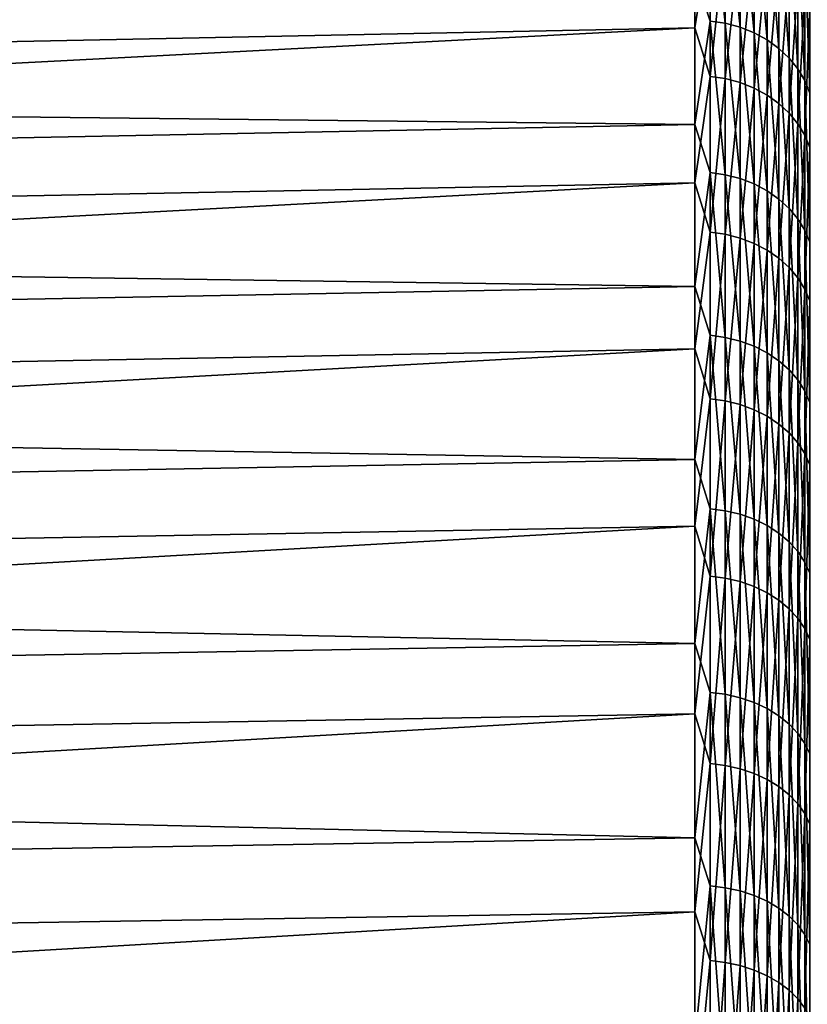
# Model space of a CAD drawing. Header units: metres. Extents: x -2 to 85, y -75 to 96.
# Tile 370 of 444: x 64.94 to 68.32, y 43.63 to 47.85. Entities that reach past the tile are written whole.
import ezdxf

# ---------------------------------------------------------------- set-up
doc = ezdxf.new("R2010")
doc.units = ezdxf.units.M
doc.layers.add('solid_20204500', color=7, linetype='CONTINUOUS')

msp = doc.modelspace()

# ---------------------------------------------------------------- linework, layer by layer
at = {"layer": 'solid_20204500'}
for points in [[(67.903748, 47.845936, -12.557281), (67.838074, 48.047707, -12.237864), (67.903748, 48.447197, -11.552434)], [(67.903748, 48.447197, -11.552434), (67.9692, 48.437164, -11.546767), (67.9692, 47.836201, -12.551123)], [(67.903748, 47.845936, -12.557281), (67.903748, 48.447197, -11.552434), (67.9692, 47.836201, -12.551123)], [(67.9692, 48.437164, -11.546767), (68.032547, 48.419666, -11.53688), (68.032547, 47.819218, -12.540376)], [(67.9692, 47.836201, -12.551123), (67.9692, 48.437164, -11.546767), (68.032547, 47.819218, -12.540376)], [(67.838074, 48.429329, 11.589584), (47.400002, 48.005222, 11.348616), (47.400002, 47.404476, 12.347728)], [(67.838074, 47.816105, 12.609437), (67.838074, 48.429329, 11.589584), (47.400002, 47.404476, 12.347728)], [(67.903748, 48.228298, 11.931574), (67.838074, 48.429329, 11.589584), (67.838074, 47.816105, 12.609437)], [(68.032547, 48.419666, -11.53688), (68.092674, 48.395008, -11.522947), (68.092674, 47.79528, -12.52523)], [(68.032547, 47.819218, -12.540376), (68.032547, 48.419666, -11.53688), (68.092674, 47.79528, -12.52523)], [(68.092674, 48.395008, -11.522947), (68.148514, 48.363621, -11.505216), (68.148514, 47.76482, -12.505957)], [(68.092674, 47.79528, -12.52523), (68.092674, 48.395008, -11.522947), (68.148514, 47.76482, -12.505957)], [(68.148514, 48.363621, -11.505216), (68.199074, 48.326065, -11.483997), (68.199074, 47.728371, -12.482893)], [(68.148514, 47.76482, -12.505957), (68.148514, 48.363621, -11.505216), (68.199074, 47.728371, -12.482893)], [(68.199074, 48.326065, -11.483997), (68.243469, 48.283005, -11.459668), (68.243469, 47.686573, -12.456447)], [(68.199074, 47.728371, -12.482893), (68.199074, 48.326065, -11.483997), (68.243469, 47.686573, -12.456447)], [(68.243469, 48.283005, -11.459668), (68.280907, 48.235195, -11.432657), (68.280907, 47.640171, -12.427087)], [(68.243469, 47.686573, -12.456447), (68.243469, 48.283005, -11.459668), (68.280907, 47.640171, -12.427087)], [(67.903748, 48.228298, 11.931574), (67.838074, 47.816105, 12.609437), (67.903748, 47.608414, 12.925039)], [(67.903748, 48.228298, 11.931574), (67.903748, 47.608414, 12.925039), (67.9692, 48.218376, 11.925721)], [(68.280907, 48.235195, -11.432657), (68.310738, 48.183487, -11.403441), (68.310738, 47.589985, -12.39533)], [(68.280907, 47.640171, -12.427087), (68.280907, 48.235195, -11.432657), (68.310738, 47.589985, -12.39533)], [(67.838074, 48.047707, -12.237864), (47.400002, 47.631271, -11.983871), (47.400002, 48.213291, -10.973735)], [(67.903748, 47.608414, 12.925039), (67.9692, 47.598797, 12.918699), (67.9692, 48.218376, 11.925721)], [(67.9692, 48.218376, 11.925721), (67.9692, 47.598797, 12.918699), (68.032547, 48.201065, 11.91551)], [(67.9692, 47.598797, 12.918699), (68.032547, 47.582012, 12.907638), (68.032547, 48.201065, 11.91551)], [(68.032547, 48.201065, 11.91551), (68.032547, 47.582012, 12.907638), (68.092674, 48.17667, 11.90112)], [(68.310738, 48.183487, -11.403441), (68.332428, 48.128792, -11.372539), (68.332428, 47.536896, -12.361739)], [(68.310738, 47.589985, -12.39533), (68.310738, 48.183487, -11.403441), (68.332428, 47.536896, -12.361739)], [(68.032547, 47.582012, 12.907638), (68.092674, 47.558365, 12.89205), (68.092674, 48.17667, 11.90112)], [(68.092674, 48.17667, 11.90112), (68.092674, 47.558365, 12.89205), (68.148514, 48.145618, 11.882806)], [(68.092674, 47.558365, 12.89205), (68.148514, 47.528267, 12.872211), (68.148514, 48.145618, 11.882806)], [(68.148514, 48.145618, 11.882806), (68.148514, 47.528267, 12.872211), (68.199074, 48.108467, 11.860891)], [(68.148514, 47.528267, 12.872211), (68.199074, 47.492252, 12.848472), (68.199074, 48.108467, 11.860891)], [(68.199074, 48.108467, 11.860891), (68.199074, 47.492252, 12.848472), (68.243469, 48.065865, 11.835763)], [(68.199074, 47.492252, 12.848472), (68.243469, 47.450958, 12.821252), (68.243469, 48.065865, 11.835763)], [(68.243469, 48.065865, 11.835763), (68.243469, 47.450958, 12.821252), (68.280907, 48.01857, 11.807866)], [(67.838074, 48.047707, -12.237864), (67.838074, 47.402138, -13.237556), (47.400002, 47.631271, -11.983871)], [(67.903748, 47.845936, -12.557281), (67.838074, 47.402138, -13.237556), (67.838074, 48.047707, -12.237864)], [(68.243469, 47.450958, 12.821252), (68.280907, 47.405113, 12.791031), (68.280907, 48.01857, 11.807866)], [(68.280907, 48.01857, 11.807866), (68.280907, 47.405113, 12.791031), (68.310738, 47.967415, 11.777692)], [(68.280907, 47.405113, 12.791031), (68.310738, 47.355522, 12.758345), (68.310738, 47.967415, 11.777692)], [(68.310738, 47.967415, 11.777692), (68.310738, 47.355522, 12.758345), (68.332428, 47.913303, 11.745775)], [(68.310738, 47.355522, 12.758345), (68.332428, 47.30307, 12.72377), (68.332428, 47.913303, 11.745775)], [(67.903748, 47.195339, -13.53091), (67.838074, 47.402138, -13.237556), (67.903748, 47.845936, -12.557281)], [(67.903748, 47.845936, -12.557281), (67.9692, 47.836201, -12.551123), (67.9692, 47.185921, -13.524273)], [(67.903748, 47.195339, -13.53091), (67.903748, 47.845936, -12.557281), (67.9692, 47.185921, -13.524273)], [(67.838074, 47.816105, 12.609437), (47.400002, 47.404476, 12.347728), (47.400002, 46.754257, 13.314573)], [(67.838074, 47.152012, 13.596922), (67.838074, 47.816105, 12.609437), (47.400002, 46.754257, 13.314573)], [(67.903748, 47.608414, 12.925039), (67.838074, 47.816105, 12.609437), (67.838074, 47.152012, 13.596922)], [(67.9692, 47.836201, -12.551123), (68.032547, 47.819218, -12.540376), (68.032547, 47.169495, -13.512693)], [(67.9692, 47.185921, -13.524273), (67.9692, 47.836201, -12.551123), (68.032547, 47.169495, -13.512693)], [(68.032547, 47.819218, -12.540376), (68.092674, 47.79528, -12.52523), (68.092674, 47.146343, -13.496374)], [(68.032547, 47.169495, -13.512693), (68.032547, 47.819218, -12.540376), (68.092674, 47.146343, -13.496374)], [(68.092674, 47.79528, -12.52523), (68.148514, 47.76482, -12.505957), (68.148514, 47.116882, -13.475606)], [(68.092674, 47.146343, -13.496374), (68.092674, 47.79528, -12.52523), (68.148514, 47.116882, -13.475606)], [(68.148514, 47.76482, -12.505957), (68.199074, 47.728371, -12.482893), (68.199074, 47.081623, -13.450753)], [(68.148514, 47.116882, -13.475606), (68.148514, 47.76482, -12.505957), (68.199074, 47.081623, -13.450753)], [(68.199074, 47.728371, -12.482893), (68.243469, 47.686573, -12.456447), (68.243469, 47.041199, -13.422257)], [(68.199074, 47.081623, -13.450753), (68.199074, 47.728371, -12.482893), (68.243469, 47.041199, -13.422257)], [(68.243469, 47.686573, -12.456447), (68.280907, 47.640171, -12.427087), (68.280907, 46.996319, -13.39062)], [(68.243469, 47.041199, -13.422257), (68.243469, 47.686573, -12.456447), (68.280907, 46.996319, -13.39062)], [(67.838074, 47.402138, -13.237556), (47.400002, 46.999187, -12.96267), (47.400002, 47.631271, -11.983871)], [(68.280907, 47.640171, -12.427087), (68.310738, 47.589985, -12.39533), (68.310738, 46.947777, -13.356402)], [(68.280907, 46.996319, -13.39062), (68.280907, 47.640171, -12.427087), (68.310738, 46.947777, -13.356402)], [(67.903748, 47.608414, 12.925039), (67.838074, 47.152012, 13.596922), (67.903748, 46.939777, 13.886372)], [(67.903748, 47.608414, 12.925039), (67.903748, 46.939777, 13.886372), (67.9692, 47.598797, 12.918699)], [(67.903748, 46.939777, 13.886372), (67.9692, 46.930489, 13.87956), (67.9692, 47.598797, 12.918699)], [(67.9692, 47.598797, 12.918699), (67.9692, 46.930489, 13.87956), (68.032547, 47.582012, 12.907638)], [(68.310738, 47.589985, -12.39533), (68.332428, 47.536896, -12.361739), (68.332428, 46.896427, -13.320207)], [(68.310738, 46.947777, -13.356402), (68.310738, 47.589985, -12.39533), (68.332428, 46.896427, -13.320207)], [(67.9692, 46.930489, 13.87956), (68.032547, 46.91428, 13.867676), (68.032547, 47.582012, 12.907638)], [(68.032547, 47.582012, 12.907638), (68.032547, 46.91428, 13.867676), (68.092674, 47.558365, 12.89205)], [(68.032547, 46.91428, 13.867676), (68.092674, 46.891438, 13.850928), (68.092674, 47.558365, 12.89205)], [(68.092674, 47.558365, 12.89205), (68.092674, 46.891438, 13.850928), (68.148514, 47.528267, 12.872211)], [(68.092674, 46.891438, 13.850928), (68.148514, 46.862366, 13.829614), (68.148514, 47.528267, 12.872211)], [(68.148514, 47.528267, 12.872211), (68.148514, 46.862366, 13.829614), (68.199074, 47.492252, 12.848472)], [(68.148514, 46.862366, 13.829614), (68.199074, 46.827579, 13.804109), (68.199074, 47.492252, 12.848472)], [(68.199074, 47.492252, 12.848472), (68.199074, 46.827579, 13.804109), (68.243469, 47.450958, 12.821252)], [(68.199074, 46.827579, 13.804109), (68.243469, 46.787693, 13.774864), (68.243469, 47.450958, 12.821252)], [(68.243469, 47.450958, 12.821252), (68.243469, 46.787693, 13.774864), (68.280907, 47.405113, 12.791031)], [(67.838074, 47.402138, -13.237556), (67.838074, 46.706764, -14.203268), (47.400002, 46.999187, -12.96267)], [(67.903748, 47.195339, -13.53091), (67.838074, 46.706764, -14.203268), (67.838074, 47.402138, -13.237556)], [(68.243469, 46.787693, 13.774864), (68.280907, 46.743408, 13.742396), (68.280907, 47.405113, 12.791031)], [(68.280907, 47.405113, 12.791031), (68.280907, 46.743408, 13.742396), (68.310738, 47.355522, 12.758345)], [(68.280907, 46.743408, 13.742396), (68.310738, 46.695511, 13.707278), (68.310738, 47.355522, 12.758345)], [(68.310738, 47.355522, 12.758345), (68.310738, 46.695511, 13.707278), (68.332428, 47.30307, 12.72377)], [(68.310738, 46.695511, 13.707278), (68.332428, 46.644848, 13.670132), (68.332428, 47.30307, 12.72377)], [(67.903748, 46.497017, -14.470899), (67.838074, 46.706764, -14.203268), (67.903748, 47.195339, -13.53091)], [(67.903748, 47.195339, -13.53091), (67.9692, 47.185921, -13.524273), (67.9692, 46.487942, -14.4638)], [(67.903748, 46.497017, -14.470899), (67.903748, 47.195339, -13.53091), (67.9692, 46.487942, -14.4638)], [(67.9692, 47.185921, -13.524273), (68.032547, 47.169495, -13.512693), (68.032547, 46.472115, -14.451416)], [(67.9692, 46.487942, -14.4638), (67.9692, 47.185921, -13.524273), (68.032547, 46.472115, -14.451416)], [(68.032547, 47.169495, -13.512693), (68.092674, 47.146343, -13.496374), (68.092674, 46.449806, -14.433964)], [(68.032547, 46.472115, -14.451416), (68.032547, 47.169495, -13.512693), (68.092674, 46.449806, -14.433964)], [(67.838074, 47.152012, 13.596922), (47.400002, 46.754257, 13.314573), (47.400002, 46.056026, 14.247102)], [(67.838074, 46.438759, 14.549504), (67.838074, 47.152012, 13.596922), (47.400002, 46.056026, 14.247102)], [(67.903748, 46.939777, 13.886372), (67.838074, 47.152012, 13.596922), (67.838074, 46.438759, 14.549504)], [(68.092674, 47.146343, -13.496374), (68.148514, 47.116882, -13.475606), (68.148514, 46.421413, -14.411752)], [(68.092674, 46.449806, -14.433964), (68.092674, 47.146343, -13.496374), (68.148514, 46.421413, -14.411752)], [(68.148514, 47.116882, -13.475606), (68.199074, 47.081623, -13.450753), (68.199074, 46.38744, -14.385174)], [(68.148514, 46.421413, -14.411752), (68.148514, 47.116882, -13.475606), (68.199074, 46.38744, -14.385174)], [(68.199074, 47.081623, -13.450753), (68.243469, 47.041199, -13.422257), (68.243469, 46.348484, -14.354698)], [(68.199074, 46.38744, -14.385174), (68.199074, 47.081623, -13.450753), (68.243469, 46.348484, -14.354698)], [(68.243469, 47.041199, -13.422257), (68.280907, 46.996319, -13.39062), (68.280907, 46.305237, -14.320863)], [(68.243469, 46.348484, -14.354698), (68.243469, 47.041199, -13.422257), (68.280907, 46.305237, -14.320863)], [(67.838074, 46.706764, -14.203268), (47.400002, 46.318462, -13.908052), (47.400002, 46.999187, -12.96267)], [(68.280907, 46.996319, -13.39062), (68.310738, 46.947777, -13.356402), (68.310738, 46.258461, -14.284267)], [(68.280907, 46.305237, -14.320863), (68.280907, 46.996319, -13.39062), (68.310738, 46.258461, -14.284267)], [(67.903748, 46.939777, 13.886372), (67.838074, 46.438759, 14.549504), (67.903748, 46.224056, 14.813179)], [(67.903748, 46.939777, 13.886372), (67.903748, 46.224056, 14.813179), (67.9692, 46.930489, 13.87956)], [(67.903748, 46.224056, 14.813179), (67.9692, 46.215118, 14.805913), (67.9692, 46.930489, 13.87956)], [(67.9692, 46.930489, 13.87956), (67.9692, 46.215118, 14.805913), (68.032547, 46.91428, 13.867676)], [(67.9692, 46.215118, 14.805913), (68.032547, 46.19952, 14.793236), (68.032547, 46.91428, 13.867676)], [(68.032547, 46.91428, 13.867676), (68.032547, 46.19952, 14.793236), (68.092674, 46.891438, 13.850928)], [(68.310738, 46.947777, -13.356402), (68.332428, 46.896427, -13.320207), (68.332428, 46.208981, -14.245558)], [(68.310738, 46.258461, -14.284267), (68.310738, 46.947777, -13.356402), (68.332428, 46.208981, -14.245558)], [(68.032547, 46.19952, 14.793236), (68.092674, 46.177544, 14.775371), (68.092674, 46.891438, 13.850928)], [(68.092674, 46.891438, 13.850928), (68.092674, 46.177544, 14.775371), (68.148514, 46.862366, 13.829614)], [(68.092674, 46.177544, 14.775371), (68.148514, 46.14957, 14.752634), (68.148514, 46.862366, 13.829614)], [(68.148514, 46.862366, 13.829614), (68.148514, 46.14957, 14.752634), (68.199074, 46.827579, 13.804109)], [(68.148514, 46.14957, 14.752634), (68.199074, 46.116096, 14.725427), (68.199074, 46.827579, 13.804109)], [(68.199074, 46.827579, 13.804109), (68.199074, 46.116096, 14.725427), (68.243469, 46.787693, 13.774864)], [(68.199074, 46.116096, 14.725427), (68.243469, 46.077717, 14.69423), (68.243469, 46.787693, 13.774864)], [(68.243469, 46.787693, 13.774864), (68.243469, 46.077717, 14.69423), (68.280907, 46.743408, 13.742396)], [(68.243469, 46.077717, 14.69423), (68.280907, 46.035107, 14.659595), (68.280907, 46.743408, 13.742396)], [(68.280907, 46.743408, 13.742396), (68.280907, 46.035107, 14.659595), (68.310738, 46.695511, 13.707278)], [(67.838074, 46.706764, -14.203268), (67.838074, 45.963371, -15.13252), (47.400002, 46.318462, -13.908052)], [(67.903748, 46.497017, -14.470899), (67.838074, 45.963371, -15.13252), (67.838074, 46.706764, -14.203268)], [(68.280907, 46.035107, 14.659595), (68.310738, 45.989021, 14.622133), (68.310738, 46.695511, 13.707278)], [(68.310738, 46.695511, 13.707278), (68.310738, 45.989021, 14.622133), (68.332428, 46.644848, 13.670132)], [(68.310738, 45.989021, 14.622133), (68.332428, 45.940269, 14.582508), (68.332428, 46.644848, 13.670132)], [(67.903748, 45.752708, -15.37491), (67.838074, 45.963371, -15.13252), (67.903748, 46.497017, -14.470899)], [(67.903748, 46.497017, -14.470899), (67.9692, 46.487942, -14.4638), (67.9692, 45.743999, -15.367369)], [(67.903748, 45.752708, -15.37491), (67.903748, 46.497017, -14.470899), (67.9692, 45.743999, -15.367369)], [(67.9692, 46.487942, -14.4638), (68.032547, 46.472115, -14.451416), (68.032547, 45.728806, -15.354211)], [(67.9692, 45.743999, -15.367369), (67.9692, 46.487942, -14.4638), (68.032547, 45.728806, -15.354211)], [(68.032547, 46.472115, -14.451416), (68.092674, 46.449806, -14.433964), (68.092674, 45.707397, -15.335669)], [(68.032547, 45.728806, -15.354211), (68.032547, 46.472115, -14.451416), (68.092674, 45.707397, -15.335669)], [(68.092674, 46.449806, -14.433964), (68.148514, 46.421413, -14.411752), (68.148514, 45.680149, -15.312069)], [(68.092674, 45.707397, -15.335669), (68.092674, 46.449806, -14.433964), (68.148514, 45.680149, -15.312069)], [(67.838074, 46.438759, 14.549504), (47.400002, 46.056026, 14.247102), (47.400002, 45.310944, 15.143685)], [(67.838074, 45.678173, 15.464738), (67.838074, 46.438759, 14.549504), (47.400002, 45.310944, 15.143685)], [(67.903748, 46.224056, 14.813179), (67.838074, 46.438759, 14.549504), (67.838074, 45.678173, 15.464738)], [(68.148514, 46.421413, -14.411752), (68.199074, 46.38744, -14.385174), (68.199074, 45.647541, -15.28383)], [(68.148514, 45.680149, -15.312069), (68.148514, 46.421413, -14.411752), (68.199074, 45.647541, -15.28383)], [(68.199074, 46.38744, -14.385174), (68.243469, 46.348484, -14.354698), (68.243469, 45.610153, -15.251451)], [(68.199074, 45.647541, -15.28383), (68.199074, 46.38744, -14.385174), (68.243469, 45.610153, -15.251451)], [(68.243469, 46.348484, -14.354698), (68.280907, 46.305237, -14.320863), (68.280907, 45.568645, -15.215502)], [(68.243469, 45.610153, -15.251451), (68.243469, 46.348484, -14.354698), (68.280907, 45.568645, -15.215502)], [(67.838074, 45.963371, -15.13252), (47.400002, 45.590221, -14.818369), (47.400002, 46.318462, -13.908052)], [(68.280907, 46.305237, -14.320863), (68.310738, 46.258461, -14.284267), (68.310738, 45.52375, -15.17662)], [(68.280907, 45.568645, -15.215502), (68.280907, 46.305237, -14.320863), (68.310738, 45.52375, -15.17662)], [(68.310738, 46.258461, -14.284267), (68.332428, 46.208981, -14.245558), (68.332428, 45.476261, -15.135492)], [(68.310738, 45.52375, -15.17662), (68.310738, 46.258461, -14.284267), (68.332428, 45.476261, -15.135492)], [(67.903748, 46.224056, 14.813179), (67.838074, 45.678173, 15.464738), (67.903748, 45.463028, 15.703159)], [(67.903748, 46.224056, 14.813179), (67.903748, 45.463028, 15.703159), (67.9692, 46.215118, 14.805913)], [(67.903748, 45.463028, 15.703159), (67.9692, 45.45446, 15.695457), (67.9692, 46.215118, 14.805913)], [(67.9692, 46.215118, 14.805913), (67.9692, 45.45446, 15.695457), (68.032547, 46.19952, 14.793236)], [(67.9692, 45.45446, 15.695457), (68.032547, 45.439514, 15.682018), (68.032547, 46.19952, 14.793236)], [(68.032547, 46.19952, 14.793236), (68.032547, 45.439514, 15.682018), (68.092674, 46.177544, 14.775371)], [(68.032547, 45.439514, 15.682018), (68.092674, 45.418453, 15.663079), (68.092674, 46.177544, 14.775371)], [(68.092674, 46.177544, 14.775371), (68.092674, 45.418453, 15.663079), (68.148514, 46.14957, 14.752634)], [(68.092674, 45.418453, 15.663079), (68.148514, 45.391651, 15.638976), (68.148514, 46.14957, 14.752634)], [(68.148514, 46.14957, 14.752634), (68.148514, 45.391651, 15.638976), (68.199074, 46.116096, 14.725427)], [(68.148514, 45.391651, 15.638976), (68.199074, 45.359577, 15.610134), (68.199074, 46.116096, 14.725427)], [(68.199074, 46.116096, 14.725427), (68.199074, 45.359577, 15.610134), (68.243469, 46.077717, 14.69423)], [(68.199074, 45.359577, 15.610134), (68.243469, 45.3228, 15.577064), (68.243469, 46.077717, 14.69423)], [(68.243469, 46.077717, 14.69423), (68.243469, 45.3228, 15.577064), (68.280907, 46.035107, 14.659595)], [(68.243469, 45.3228, 15.577064), (68.280907, 45.281967, 15.540348), (68.280907, 46.035107, 14.659595)], [(68.280907, 46.035107, 14.659595), (68.280907, 45.281967, 15.540348), (68.310738, 45.989021, 14.622133)], [(68.280907, 45.281967, 15.540348), (68.310738, 45.237804, 15.500636), (68.310738, 45.989021, 14.622133)], [(68.310738, 45.989021, 14.622133), (68.310738, 45.237804, 15.500636), (68.332428, 45.940269, 14.582508)], [(67.838074, 45.963371, -15.13252), (67.838074, 45.173866, -16.022928), (47.400002, 45.590221, -14.818369)], [(67.903748, 45.752708, -15.37491), (67.838074, 45.173866, -16.022928), (67.838074, 45.963371, -15.13252)], [(68.310738, 45.237804, 15.500636), (68.332428, 45.191093, 15.45863), (68.332428, 45.940269, 14.582508)], [(67.903748, 44.964264, -16.240698), (67.838074, 45.173866, -16.022928), (67.903748, 45.752708, -15.37491)], [(67.903748, 45.752708, -15.37491), (67.9692, 45.743999, -15.367369), (67.9692, 44.955944, -16.232731)], [(67.903748, 44.964264, -16.240698), (67.903748, 45.752708, -15.37491), (67.9692, 44.955944, -16.232731)], [(67.9692, 45.743999, -15.367369), (68.032547, 45.728806, -15.354211), (68.032547, 44.941425, -16.218832)], [(67.9692, 44.955944, -16.232731), (67.9692, 45.743999, -15.367369), (68.032547, 44.941425, -16.218832)], [(68.032547, 45.728806, -15.354211), (68.092674, 45.707397, -15.335669), (68.092674, 44.920963, -16.199245)], [(68.032547, 44.941425, -16.218832), (68.032547, 45.728806, -15.354211), (68.092674, 44.920963, -16.199245)], [(68.092674, 45.707397, -15.335669), (68.148514, 45.680149, -15.312069), (68.148514, 44.894928, -16.174318)], [(68.092674, 44.920963, -16.199245), (68.092674, 45.707397, -15.335669), (68.148514, 44.894928, -16.174318)], [(67.838074, 45.678173, 15.464738), (47.400002, 45.310944, 15.143685), (47.400002, 44.52179, 16.000952)], [(67.838074, 44.872208, 16.340273), (67.838074, 45.678173, 15.464738), (47.400002, 44.52179, 16.000952)], [(67.903748, 45.463028, 15.703159), (67.838074, 45.678173, 15.464738), (67.838074, 44.872208, 16.340273)], [(68.148514, 45.680149, -15.312069), (68.199074, 45.647541, -15.28383), (68.199074, 44.86377, -16.144487)], [(68.148514, 44.894928, -16.174318), (68.148514, 45.680149, -15.312069), (68.199074, 44.86377, -16.144487)], [(68.199074, 45.647541, -15.28383), (68.243469, 45.610153, -15.251451), (68.243469, 44.828041, -16.110285)], [(68.199074, 44.86377, -16.144487), (68.199074, 45.647541, -15.28383), (68.243469, 44.828041, -16.110285)], [(68.243469, 45.610153, -15.251451), (68.280907, 45.568645, -15.215502), (68.280907, 44.788376, -16.072313)], [(68.243469, 44.828041, -16.110285), (68.243469, 45.610153, -15.251451), (68.280907, 44.788376, -16.072313)], [(67.838074, 45.173866, -16.022928), (47.400002, 44.817184, -15.690197), (47.400002, 45.590221, -14.818369)], [(68.280907, 45.568645, -15.215502), (68.310738, 45.52375, -15.17662), (68.310738, 44.745476, -16.03124)], [(68.280907, 44.788376, -16.072313), (68.280907, 45.568645, -15.215502), (68.310738, 44.745476, -16.03124)], [(68.310738, 45.52375, -15.17662), (68.332428, 45.476261, -15.135492), (68.332428, 44.700096, -15.987797)], [(68.310738, 44.745476, -16.03124), (68.310738, 45.52375, -15.17662), (68.332428, 44.700096, -15.987797)], [(67.903748, 45.463028, 15.703159), (67.838074, 44.872208, 16.340273), (67.903748, 44.658581, 16.5541)], [(67.903748, 45.463028, 15.703159), (67.903748, 44.658581, 16.5541), (67.9692, 45.45446, 15.695457)], [(67.903748, 44.658581, 16.5541), (67.9692, 44.65041, 16.545979), (67.9692, 45.45446, 15.695457)], [(67.9692, 45.45446, 15.695457), (67.9692, 44.65041, 16.545979), (68.032547, 45.439514, 15.682018)], [(67.9692, 44.65041, 16.545979), (68.032547, 44.636154, 16.531813), (68.032547, 45.439514, 15.682018)], [(68.032547, 45.439514, 15.682018), (68.032547, 44.636154, 16.531813), (68.092674, 45.418453, 15.663079)], [(68.032547, 44.636154, 16.531813), (68.092674, 44.616062, 16.511847), (68.092674, 45.418453, 15.663079)], [(68.092674, 45.418453, 15.663079), (68.092674, 44.616062, 16.511847), (68.148514, 45.391651, 15.638976)], [(68.092674, 44.616062, 16.511847), (68.148514, 44.590492, 16.486439), (68.148514, 45.391651, 15.638976)], [(68.148514, 45.391651, 15.638976), (68.148514, 44.590492, 16.486439), (68.199074, 45.359577, 15.610134)], [(68.148514, 44.590492, 16.486439), (68.199074, 44.559895, 16.456034), (68.199074, 45.359577, 15.610134)], [(68.199074, 45.359577, 15.610134), (68.199074, 44.559895, 16.456034), (68.243469, 45.3228, 15.577064)], [(68.199074, 44.559895, 16.456034), (68.243469, 44.524811, 16.421171), (68.243469, 45.3228, 15.577064)], [(68.243469, 45.3228, 15.577064), (68.243469, 44.524811, 16.421171), (68.280907, 45.281967, 15.540348)], [(68.243469, 44.524811, 16.421171), (68.280907, 44.485863, 16.382465), (68.280907, 45.281967, 15.540348)], [(68.280907, 45.281967, 15.540348), (68.280907, 44.485863, 16.382465), (68.310738, 45.237804, 15.500636)], [(68.280907, 44.485863, 16.382465), (68.310738, 44.443733, 16.340601), (68.310738, 45.237804, 15.500636)], [(68.310738, 45.237804, 15.500636), (68.310738, 44.443733, 16.340601), (68.332428, 45.191093, 15.45863)], [(68.310738, 44.443733, 16.340601), (68.332428, 44.399174, 16.296318), (68.332428, 45.191093, 15.45863)], [(67.838074, 45.173866, -16.022928), (67.838074, 44.340275, -16.872204), (47.400002, 44.817184, -15.690197)], [(67.903748, 44.964264, -16.240698), (67.838074, 44.340275, -16.872204), (67.838074, 45.173866, -16.022928)], [(67.903748, 44.133644, -17.066109), (67.838074, 44.340275, -16.872204), (67.903748, 44.964264, -16.240698)], [(67.903748, 44.964264, -16.240698), (67.9692, 44.955944, -16.232731), (67.9692, 44.125729, -17.057737)], [(67.903748, 44.133644, -17.066109), (67.903748, 44.964264, -16.240698), (67.9692, 44.125729, -17.057737)], [(67.9692, 44.955944, -16.232731), (68.032547, 44.941425, -16.218832), (68.032547, 44.111923, -17.043131)], [(67.9692, 44.125729, -17.057737), (67.9692, 44.955944, -16.232731), (68.032547, 44.111923, -17.043131)], [(68.032547, 44.941425, -16.218832), (68.092674, 44.920963, -16.199245), (68.092674, 44.092464, -17.022549)], [(68.032547, 44.111923, -17.043131), (68.032547, 44.941425, -16.218832), (68.092674, 44.092464, -17.022549)], [(68.092674, 44.920963, -16.199245), (68.148514, 44.894928, -16.174318), (68.148514, 44.067699, -16.996353)], [(68.092674, 44.092464, -17.022549), (68.092674, 44.920963, -16.199245), (68.148514, 44.067699, -16.996353)], [(68.148514, 44.894928, -16.174318), (68.199074, 44.86377, -16.144487), (68.199074, 44.038071, -16.96501)], [(68.148514, 44.067699, -16.996353), (68.148514, 44.894928, -16.174318), (68.199074, 44.038071, -16.96501)], [(67.838074, 44.872208, 16.340273), (47.400002, 44.52179, 16.000952), (47.400002, 43.690388, 16.817007)], [(67.838074, 44.02293, 17.173864), (67.838074, 44.872208, 16.340273), (47.400002, 43.690388, 16.817007)], [(67.903748, 44.658581, 16.5541), (67.838074, 44.872208, 16.340273), (67.838074, 44.02293, 17.173864)], [(68.199074, 44.86377, -16.144487), (68.243469, 44.828041, -16.110285), (68.243469, 44.004089, -16.929068)], [(68.199074, 44.038071, -16.96501), (68.199074, 44.86377, -16.144487), (68.243469, 44.004089, -16.929068)], [(67.838074, 44.340275, -16.872204), (47.400002, 44.001141, -16.521608), (47.400002, 44.817184, -15.690197)], [(68.243469, 44.828041, -16.110285), (68.280907, 44.788376, -16.072313), (68.280907, 43.96637, -16.889166)], [(68.243469, 44.004089, -16.929068), (68.243469, 44.828041, -16.110285), (68.280907, 43.96637, -16.889166)], [(68.280907, 44.788376, -16.072313), (68.310738, 44.745476, -16.03124), (68.310738, 43.925568, -16.846006)], [(68.280907, 43.96637, -16.889166), (68.280907, 44.788376, -16.072313), (68.310738, 43.925568, -16.846006)], [(68.310738, 44.745476, -16.03124), (68.332428, 44.700096, -15.987797), (68.332428, 43.882412, -16.800354)], [(68.310738, 43.925568, -16.846006), (68.310738, 44.745476, -16.03124), (68.332428, 43.882412, -16.800354)], [(67.903748, 44.658581, 16.5541), (67.838074, 44.02293, 17.173864), (67.903748, 43.812717, 17.363884)], [(67.903748, 44.658581, 16.5541), (67.903748, 43.812717, 17.363884), (67.9692, 44.65041, 16.545979)], [(67.903748, 43.812717, 17.363884), (67.9692, 43.804962, 17.355366), (67.9692, 44.65041, 16.545979)], [(67.9692, 44.65041, 16.545979), (67.9692, 43.804962, 17.355366), (68.032547, 44.636154, 16.531813)], [(67.9692, 43.804962, 17.355366), (68.032547, 43.791431, 17.340506), (68.032547, 44.636154, 16.531813)], [(68.032547, 44.636154, 16.531813), (68.032547, 43.791431, 17.340506), (68.092674, 44.616062, 16.511847)], [(68.032547, 43.791431, 17.340506), (68.092674, 43.772358, 17.319565), (68.092674, 44.616062, 16.511847)], [(68.092674, 44.616062, 16.511847), (68.092674, 43.772358, 17.319565), (68.148514, 44.590492, 16.486439)], [(68.092674, 43.772358, 17.319565), (68.148514, 43.748089, 17.292912), (68.148514, 44.590492, 16.486439)], [(68.148514, 44.590492, 16.486439), (68.148514, 43.748089, 17.292912), (68.199074, 44.559895, 16.456034)], [(68.148514, 43.748089, 17.292912), (68.199074, 43.719044, 17.261021), (68.199074, 44.559895, 16.456034)], [(68.199074, 44.559895, 16.456034), (68.199074, 43.719044, 17.261021), (68.243469, 44.524811, 16.421171)], [(68.199074, 43.719044, 17.261021), (68.243469, 43.685741, 17.224451), (68.243469, 44.524811, 16.421171)], [(68.243469, 44.524811, 16.421171), (68.243469, 43.685741, 17.224451), (68.280907, 44.485863, 16.382465)], [(68.243469, 43.685741, 17.224451), (68.280907, 43.648769, 17.183853), (68.280907, 44.485863, 16.382465)], [(68.280907, 44.485863, 16.382465), (68.280907, 43.648769, 17.183853), (68.310738, 44.443733, 16.340601)], [(68.280907, 43.648769, 17.183853), (68.310738, 43.608784, 17.13994), (68.310738, 44.443733, 16.340601)], [(68.310738, 44.443733, 16.340601), (68.310738, 43.608784, 17.13994), (68.332428, 44.399174, 16.296318)], [(68.310738, 43.608784, 17.13994), (68.332428, 43.566483, 17.093493), (68.332428, 44.399174, 16.296318)], [(67.838074, 44.340275, -16.872204), (67.838074, 43.464741, -17.678169), (47.400002, 44.001141, -16.521608)], [(67.903748, 44.133644, -17.066109), (67.838074, 43.464741, -17.678169), (67.838074, 44.340275, -16.872204)], [(67.903748, 43.262913, -17.849089), (67.838074, 43.464741, -17.678169), (67.903748, 44.133644, -17.066109)], [(67.903748, 44.133644, -17.066109), (67.9692, 44.125729, -17.057737), (67.9692, 43.255428, -17.840334)], [(67.903748, 43.262913, -17.849089), (67.903748, 44.133644, -17.066109), (67.9692, 43.255428, -17.840334)], [(67.9692, 44.125729, -17.057737), (68.032547, 44.111923, -17.043131), (68.032547, 43.242363, -17.825058)], [(67.9692, 43.255428, -17.840334), (67.9692, 44.125729, -17.057737), (68.032547, 43.242363, -17.825058)], [(68.032547, 44.111923, -17.043131), (68.092674, 44.092464, -17.022549), (68.092674, 43.223957, -17.803532)], [(68.032547, 43.242363, -17.825058), (68.032547, 44.111923, -17.043131), (68.092674, 43.223957, -17.803532)], [(68.092674, 44.092464, -17.022549), (68.148514, 44.067699, -16.996353), (68.148514, 43.200531, -17.776134)], [(68.092674, 43.223957, -17.803532), (68.092674, 44.092464, -17.022549), (68.148514, 43.200531, -17.776134)], [(68.148514, 44.067699, -16.996353), (68.199074, 44.038071, -16.96501), (68.199074, 43.172497, -17.743351)], [(68.148514, 43.200531, -17.776134), (68.148514, 44.067699, -16.996353), (68.199074, 43.172497, -17.743351)], [(68.199074, 44.038071, -16.96501), (68.243469, 44.004089, -16.929068), (68.243469, 43.140354, -17.705761)], [(68.199074, 43.172497, -17.743351), (68.199074, 44.038071, -16.96501), (68.243469, 43.140354, -17.705761)], [(67.838074, 44.02293, 17.173864), (47.400002, 43.690388, 16.817007), (47.400002, 42.818172, 17.590387)], [(67.838074, 43.132523, 17.963369), (67.838074, 44.02293, 17.173864), (47.400002, 42.818172, 17.590387)], [(67.838074, 43.464741, -17.678169), (47.400002, 43.143494, -17.311111), (47.400002, 44.001141, -16.521608)], [(67.903748, 43.812717, 17.363884), (67.838074, 44.02293, 17.173864), (67.838074, 43.132523, 17.963369)], [(68.243469, 44.004089, -16.929068), (68.280907, 43.96637, -16.889166), (68.280907, 43.104668, -17.664028)], [(68.243469, 43.140354, -17.705761), (68.243469, 44.004089, -16.929068), (68.280907, 43.104668, -17.664028)], [(68.280907, 43.96637, -16.889166), (68.310738, 43.925568, -16.846006), (68.310738, 43.066067, -17.618889)], [(68.280907, 43.104668, -17.664028), (68.280907, 43.96637, -16.889166), (68.310738, 43.066067, -17.618889)], [(68.310738, 43.925568, -16.846006), (68.332428, 43.882412, -16.800354), (68.332428, 43.025238, -17.571142)], [(68.310738, 43.066067, -17.618889), (68.310738, 43.925568, -16.846006), (68.332428, 43.025238, -17.571142)], [(67.903748, 43.812717, 17.363884), (67.838074, 43.132523, 17.963369), (67.903748, 42.927544, 18.130497)], [(67.903748, 43.812717, 17.363884), (67.903748, 42.927544, 18.130497), (67.9692, 43.804962, 17.355366)], [(67.903748, 42.927544, 18.130497), (67.9692, 42.920223, 18.121605), (67.9692, 43.804962, 17.355366)], [(67.9692, 43.804962, 17.355366), (67.9692, 42.920223, 18.121605), (68.032547, 43.791431, 17.340506)], [(67.9692, 42.920223, 18.121605), (68.032547, 42.907448, 18.106087), (68.032547, 43.791431, 17.340506)], [(68.032547, 43.791431, 17.340506), (68.032547, 42.907448, 18.106087), (68.092674, 43.772358, 17.319565)], [(68.032547, 42.907448, 18.106087), (68.092674, 42.889442, 18.084221), (68.092674, 43.772358, 17.319565)], [(68.092674, 43.772358, 17.319565), (68.092674, 42.889442, 18.084221), (68.148514, 43.748089, 17.292912)], [(68.092674, 42.889442, 18.084221), (68.148514, 42.866531, 18.056393), (68.148514, 43.748089, 17.292912)], [(68.148514, 43.748089, 17.292912), (68.148514, 42.866531, 18.056393), (68.199074, 43.719044, 17.261021)], [(68.148514, 42.866531, 18.056393), (68.199074, 42.839115, 18.023092), (68.199074, 43.719044, 17.261021)], [(68.199074, 43.719044, 17.261021), (68.199074, 42.839115, 18.023092), (68.243469, 43.685741, 17.224451)], [(68.199074, 42.839115, 18.023092), (68.243469, 42.807678, 17.984909), (68.243469, 43.685741, 17.224451)], [(68.243469, 43.685741, 17.224451), (68.243469, 42.807678, 17.984909), (68.280907, 43.648769, 17.183853)], [(68.243469, 42.807678, 17.984909), (68.280907, 42.772774, 17.942518), (68.280907, 43.648769, 17.183853)], [(68.280907, 43.648769, 17.183853), (68.280907, 42.772774, 17.942518), (68.310738, 43.608784, 17.13994)]]:
    msp.add_3dface(points, dxfattribs=at)

doc.saveas('drawing.dxf')
